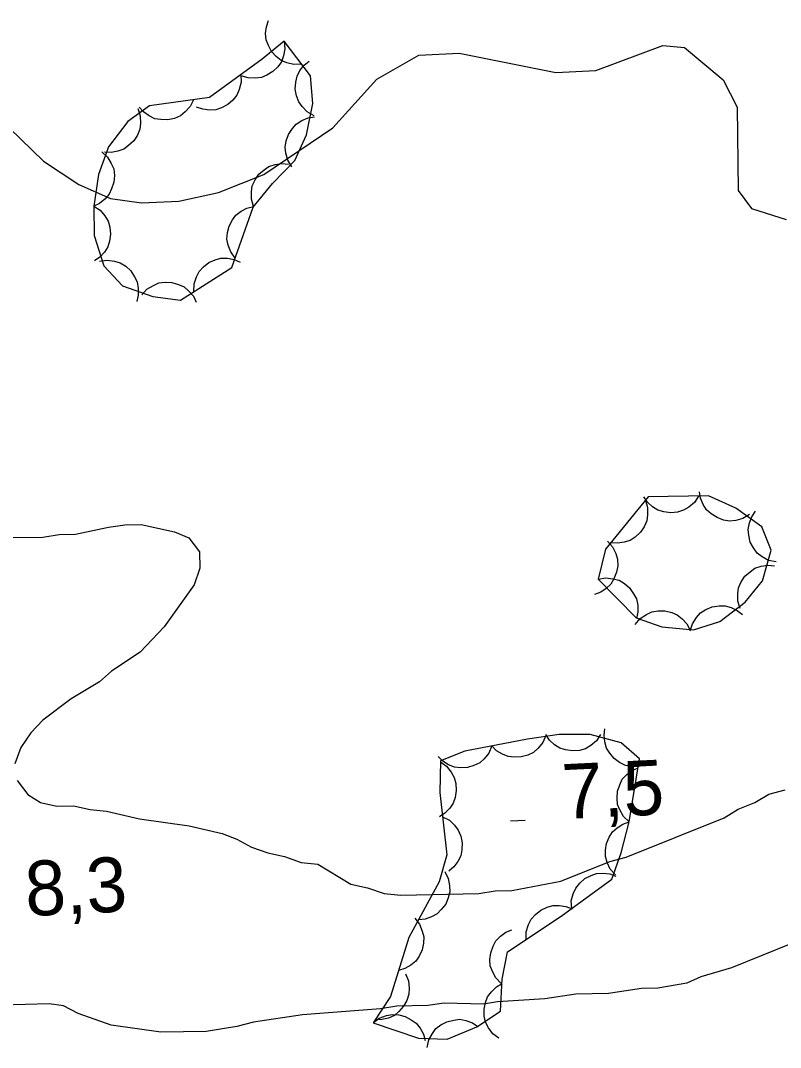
# Model space of a CAD drawing. Extents: x 336540 to 340074, y 5572036 to 5573747.
# Drawn here: x 337272.7 to 337314.2, y 5573184.3 to 5573240.5 of the extents above; entities that cross this region are included whole.
import ezdxf

# ---------------------------------------------------------------- set-up
doc = ezdxf.new("R2010")
doc.units = 0
for name, color, linetype in [('Niveau 2', 7, 'Continuous'), ('Niveau 3', 7, 'Continuous'), ('Niveau 44', 7, 'Continuous')]:
    doc.layers.add(name, color=color, linetype=linetype)

msp = doc.modelspace()

# ---------------------------------------------------------------- linework, layer by layer
at = {"layer": 'Niveau 2'}
for points in [[(337271.44, 5573235.16), (337273.94, 5573232.75), (337275.87, 5573231.49), (337277.59, 5573230.72), (337279.3, 5573230.47), (337281.33, 5573230.57), (337283.5, 5573231.04), (337285.99, 5573232.02), (337289.75, 5573234.58), (337292.16, 5573237.25), (337294.46, 5573238.56), (337296.66, 5573238.67), (337301.95, 5573237.6), (337304.14, 5573237.71), (337307.81, 5573239.08), (337309, 5573238.97), (337311.11, 5573237.2), (337311.87, 5573235.71), (337311.92, 5573231.15), (337312.66, 5573230.17), (337314.55, 5573229.57)], [(337272.2, 5573212.17), (337273.89, 5573212.2), (337274.79, 5573212.34), (337275.69, 5573212.36), (337277.48, 5573212.74), (337278.38, 5573212.87), (337279.28, 5573212.89), (337281.09, 5573212.48), (337281.88, 5573212.16), (337282.46, 5573211.39), (337282.48, 5573210.49), (337282.17, 5573209.58), (337280.53, 5573207.29), (337279.21, 5573205.91), (337277.66, 5573204.86), (337277, 5573204.28), (337275.44, 5573203.35), (337273.89, 5573202.18), (337273.23, 5573201.49), (337272.69, 5573200.69), (337272.37, 5573199.79)], [(337272.5, 5573198.89), (337273.08, 5573198.11), (337273.77, 5573197.68), (337274.67, 5573197.47), (337275.57, 5573197.49), (337276.48, 5573197.29), (337277.38, 5573197.2), (337279.19, 5573196.79), (337281.9, 5573196.4), (337283.71, 5573195.99), (337284.51, 5573195.67), (337285.3, 5573195.24), (337286.21, 5573194.92), (337287.12, 5573194.72), (337288.02, 5573194.4), (337288.93, 5573194.31), (337290.75, 5573193.22), (337291.66, 5573193.02), (337292.56, 5573192.7), (337293.47, 5573192.61), (337297.74, 5573192.71), (337298.64, 5573192.84), (337299.54, 5573192.86), (337302.23, 5573193.37), (337304.91, 5573194.45), (337305.8, 5573194.69), (337311.16, 5573196.84), (337311.93, 5573197.31), (337312.83, 5573197.67), (337313.6, 5573198.14), (337314.5, 5573198.38)], [(337314.8, 5573189.95), (337311.56, 5573188.63), (337309.89, 5573188.15), (337309.11, 5573187.79), (337307.54, 5573187.53), (337306.64, 5573187.51), (337304.84, 5573187.24), (337303.04, 5573187.2), (337301.36, 5573186.94), (337298.77, 5573186.77), (337297.99, 5573186.64), (337295.85, 5573186.7), (337294.95, 5573186.57), (337293.26, 5573186.53), (337292.37, 5573186.39), (337288.1, 5573186.07)], [(337288.1, 5573186.07), (337285.41, 5573185.67), (337284.51, 5573185.43), (337282.83, 5573185.16), (337280.35, 5573185.11), (337277.64, 5573185.5), (337275.83, 5573186.13), (337275.03, 5573186.56), (337274.24, 5573186.66), (337271.65, 5573186.6)]]:
    msp.add_lwpolyline(points, dxfattribs=at)
at = {"layer": 'Niveau 3'}
msp.add_line((337299.48, 5573196.67), (337300.28, 5573196.71), dxfattribs=at)
at = {"layer": 'Niveau 44'}
for points in [[(337288.05, 5573238.07), (337287.63, 5573238.05), (337287.24, 5573238.14), (337286.93, 5573238.26), (337286.65, 5573238.48), (337286.41, 5573238.75), (337286.23, 5573239.09), (337286.11, 5573239.39), (337286.08, 5573239.74), (337286.12, 5573240.11), (337286.23, 5573240.45)], [(337287.09, 5573239.33), (337285.89, 5573238.33), (337283.02, 5573236.24), (337279.73, 5573235.79), (337278.55, 5573234.93), (337277.49, 5573233.54), (337276.94, 5573232.03), (337276.68, 5573230.3), (337276.7, 5573228.69), (337277.24, 5573227.03), (337278.25, 5573225.93), (337279.91, 5573225.36), (337281.43, 5573225.16), (337284.24, 5573226.95), (337285.4, 5573230.25), (337286.45, 5573231.53), (337287.67, 5573232.79), (337288.31, 5573234.2), (337288.67, 5573235.91), (337288.54, 5573237.43), (337287.09, 5573239.33)], [(337287.09, 5573239.33), (337287.13, 5573238.91), (337287.05, 5573238.52), (337286.95, 5573238.2), (337286.74, 5573237.92), (337286.48, 5573237.66), (337286.15, 5573237.46), (337285.85, 5573237.33), (337285.5, 5573237.29), (337285.13, 5573237.31), (337284.79, 5573237.41)], [(337288.73, 5573235.24), (337288.36, 5573235.45), (337288.08, 5573235.74), (337287.89, 5573236.01), (337287.77, 5573236.34), (337287.7, 5573236.7), (337287.73, 5573237.08), (337287.8, 5573237.4), (337287.96, 5573237.71), (337288.19, 5573238), (337288.47, 5573238.23)], [(337284.73, 5573237.48), (337284.74, 5573237.07), (337284.64, 5573236.67), (337284.51, 5573236.37), (337284.29, 5573236.1), (337284.01, 5573235.85), (337283.67, 5573235.68), (337283.36, 5573235.57), (337283.01, 5573235.55), (337282.64, 5573235.6), (337282.3, 5573235.72)], [(337282.14, 5573236.12), (337281.96, 5573235.75), (337281.68, 5573235.45), (337281.42, 5573235.24), (337281.1, 5573235.1), (337280.74, 5573235.02), (337280.35, 5573235.04), (337280.03, 5573235.08), (337279.71, 5573235.23), (337279.41, 5573235.45), (337279.17, 5573235.71)], [(337279.09, 5573235.64), (337279.22, 5573235.24), (337279.24, 5573234.84), (337279.2, 5573234.51), (337279.07, 5573234.18), (337278.87, 5573233.87), (337278.59, 5573233.61), (337278.33, 5573233.41), (337278, 5573233.3), (337277.63, 5573233.23), (337277.27, 5573233.25)], [(337287.52, 5573232.45), (337287.3, 5573232.81), (337287.19, 5573233.2), (337287.15, 5573233.53), (337287.21, 5573233.87), (337287.34, 5573234.22), (337287.55, 5573234.54), (337287.76, 5573234.79), (337288.06, 5573234.98), (337288.4, 5573235.12), (337288.76, 5573235.18)], [(337277.13, 5573233.26), (337277.43, 5573232.98), (337277.64, 5573232.63), (337277.77, 5573232.33), (337277.81, 5573231.98), (337277.78, 5573231.61), (337277.66, 5573231.24), (337277.53, 5573230.95), (337277.29, 5573230.68), (337277, 5573230.45), (337276.68, 5573230.3)], [(337285.42, 5573230.28), (337285.3, 5573230.68), (337285.31, 5573231.08), (337285.35, 5573231.41), (337285.5, 5573231.73), (337285.71, 5573232.04), (337286, 5573232.29), (337286.26, 5573232.47), (337286.6, 5573232.58), (337286.97, 5573232.63), (337287.33, 5573232.6)], [(337276.68, 5573230.3), (337277.03, 5573230.07), (337277.29, 5573229.76), (337277.46, 5573229.48), (337277.56, 5573229.14), (337277.6, 5573228.77), (337277.54, 5573228.39), (337277.45, 5573228.08), (337277.26, 5573227.78), (337277.01, 5573227.5), (337276.72, 5573227.3)], [(337284.42, 5573227.45), (337284.17, 5573227.79), (337284.03, 5573228.17), (337283.96, 5573228.49), (337283.99, 5573228.85), (337284.08, 5573229.2), (337284.27, 5573229.54), (337284.46, 5573229.81), (337284.74, 5573230.02), (337285.06, 5573230.19), (337285.41, 5573230.28)], [(337277, 5573227.29), (337277.41, 5573227.35), (337277.82, 5573227.29), (337278.13, 5573227.2), (337278.43, 5573227.01), (337278.7, 5573226.76), (337278.91, 5573226.44), (337279.06, 5573226.15), (337279.11, 5573225.8), (337279.11, 5573225.43), (337279.03, 5573225.08)], [(337282.16, 5573225.62), (337282.17, 5573226.04), (337282.3, 5573226.43), (337282.45, 5573226.72), (337282.68, 5573226.98), (337282.98, 5573227.21), (337283.33, 5573227.36), (337283.64, 5573227.45), (337283.99, 5573227.45), (337284.36, 5573227.38), (337284.69, 5573227.24)], [(337279.31, 5573225.44), (337279.59, 5573225.75), (337279.94, 5573225.96), (337280.24, 5573226.1), (337280.59, 5573226.14), (337280.96, 5573226.13), (337281.32, 5573226.01), (337281.62, 5573225.88), (337281.89, 5573225.65), (337282.13, 5573225.37), (337282.29, 5573225.05)], [(337304.27, 5573209.89), (337306.34, 5573207.78), (337307.75, 5573207.28), (337309.49, 5573207.12), (337310.92, 5573207.57), (337312.31, 5573208.64), (337313.25, 5573209.81), (337313.74, 5573211.48), (337313.22, 5573212.75), (337311.8, 5573213.77), (337310.31, 5573214.45), (337307, 5573214.4), (337304.67, 5573211.53), (337304.27, 5573209.89)], [(337309.76, 5573214.44), (337309.53, 5573214.09), (337309.22, 5573213.83), (337308.94, 5573213.66), (337308.6, 5573213.56), (337308.24, 5573213.52), (337307.86, 5573213.58), (337307.54, 5573213.66), (337307.24, 5573213.85), (337306.97, 5573214.1), (337306.76, 5573214.4)], [(337312.54, 5573213.43), (337312.18, 5573213.21), (337311.79, 5573213.11), (337311.46, 5573213.07), (337311.12, 5573213.13), (337310.77, 5573213.26), (337310.45, 5573213.47), (337310.2, 5573213.68), (337310.01, 5573213.98), (337309.87, 5573214.32), (337309.81, 5573214.68)], [(337306.85, 5573214.22), (337306.97, 5573213.82), (337306.97, 5573213.41), (337306.93, 5573213.08), (337306.78, 5573212.76), (337306.58, 5573212.46), (337306.29, 5573212.2), (337306.02, 5573212.01), (337305.69, 5573211.91), (337305.32, 5573211.86), (337304.96, 5573211.89)], [(337314, 5573210.84), (337313.59, 5573210.92), (337313.24, 5573211.12), (337312.97, 5573211.31), (337312.76, 5573211.6), (337312.59, 5573211.92), (337312.51, 5573212.3), (337312.47, 5573212.62), (337312.54, 5573212.97), (337312.67, 5573213.31), (337312.87, 5573213.61)], [(337304.78, 5573211.98), (337305.06, 5573211.67), (337305.23, 5573211.3), (337305.33, 5573210.98), (337305.34, 5573210.63), (337305.28, 5573210.27), (337305.13, 5573209.92), (337304.97, 5573209.63), (337304.71, 5573209.39), (337304.41, 5573209.19), (337304.07, 5573209.06)], [(337312.03, 5573208.29), (337311.9, 5573208.69), (337311.9, 5573209.09), (337311.94, 5573209.42), (337312.09, 5573209.74), (337312.29, 5573210.05), (337312.58, 5573210.3), (337312.84, 5573210.49), (337313.18, 5573210.6), (337313.55, 5573210.66), (337313.91, 5573210.63)], [(337304.27, 5573209.89), (337304.68, 5573209.97), (337305.08, 5573209.92), (337305.41, 5573209.84), (337305.71, 5573209.66), (337305.99, 5573209.42), (337306.21, 5573209.1), (337306.36, 5573208.82), (337306.43, 5573208.47), (337306.44, 5573208.1), (337306.37, 5573207.75)], [(337309.3, 5573207.06), (337309.42, 5573207.46), (337309.64, 5573207.8), (337309.86, 5573208.05), (337310.16, 5573208.24), (337310.5, 5573208.38), (337310.88, 5573208.43), (337311.21, 5573208.44), (337311.54, 5573208.34), (337311.88, 5573208.18), (337312.16, 5573207.96)], [(337306.3, 5573207.41), (337306.57, 5573207.74), (337306.91, 5573207.96), (337307.2, 5573208.11), (337307.55, 5573208.17), (337307.92, 5573208.16), (337308.29, 5573208.07), (337308.59, 5573207.95), (337308.87, 5573207.73), (337309.12, 5573207.45), (337309.29, 5573207.14)], [(337306.89, 5573199.74), (337306.49, 5573199.64), (337306.08, 5573199.65), (337305.76, 5573199.71), (337305.44, 5573199.86), (337305.14, 5573200.08), (337304.9, 5573200.38), (337304.72, 5573200.65), (337304.63, 5573200.99), (337304.59, 5573201.36), (337304.63, 5573201.71)], [(337291.97, 5573185.63), (337294.45, 5573184.78), (337296.01, 5573184.73), (337297.63, 5573185.4), (337298.92, 5573186.27), (337299.02, 5573188.02), (337299.31, 5573189.51), (337302.24, 5573191.46), (337305.02, 5573193.49), (337305.52, 5573194.92), (337305.96, 5573196.62), (337306.53, 5573200.06), (337305.52, 5573200.94), (337303.84, 5573201.4), (337302.14, 5573201.39), (337300.41, 5573201.15), (337296.98, 5573200.48), (337295.64, 5573199.95), (337295.61, 5573198.22), (337296, 5573194.82), (337295.57, 5573193.34), (337293.91, 5573190.29), (337292.91, 5573187.06), (337291.97, 5573185.63)], [(337301.4, 5573201.34), (337301.24, 5573200.96), (337300.98, 5573200.65), (337300.73, 5573200.42), (337300.42, 5573200.27), (337300.06, 5573200.17), (337299.68, 5573200.16), (337299.35, 5573200.19), (337299.03, 5573200.32), (337298.71, 5573200.51), (337298.46, 5573200.77)], [(337304.4, 5573201.4), (337304.17, 5573201.06), (337303.86, 5573200.8), (337303.58, 5573200.62), (337303.24, 5573200.53), (337302.87, 5573200.5), (337302.49, 5573200.56), (337302.18, 5573200.65), (337301.88, 5573200.84), (337301.61, 5573201.09), (337301.4, 5573201.39)], [(337298.46, 5573200.77), (337298.29, 5573200.38), (337298.03, 5573200.07), (337297.79, 5573199.85), (337297.47, 5573199.7), (337297.12, 5573199.59), (337296.73, 5573199.58), (337296.41, 5573199.61), (337296.08, 5573199.74), (337295.77, 5573199.94), (337295.51, 5573200.19)], [(337295.64, 5573199.9), (337295.98, 5573199.66), (337296.23, 5573199.34), (337296.4, 5573199.05), (337296.48, 5573198.71), (337296.51, 5573198.34), (337296.44, 5573197.96), (337296.34, 5573197.65), (337296.15, 5573197.36), (337295.89, 5573197.09), (337295.59, 5573196.9)], [(337305.96, 5573196.62), (337305.66, 5573196.91), (337305.46, 5573197.27), (337305.33, 5573197.57), (337305.3, 5573197.92), (337305.33, 5573198.29), (337305.45, 5573198.65), (337305.59, 5573198.95), (337305.83, 5573199.21), (337306.12, 5573199.43), (337306.45, 5573199.58)], [(337295.76, 5573196.9), (337296.13, 5573196.71), (337296.42, 5573196.43), (337296.62, 5573196.17), (337296.75, 5573195.84), (337296.83, 5573195.48), (337296.81, 5573195.09), (337296.75, 5573194.77), (337296.6, 5573194.46), (337296.38, 5573194.16), (337296.1, 5573193.92)], [(337305.21, 5573193.72), (337304.93, 5573194.03), (337304.76, 5573194.4), (337304.67, 5573194.72), (337304.67, 5573195.07), (337304.73, 5573195.44), (337304.88, 5573195.79), (337305.05, 5573196.07), (337305.31, 5573196.3), (337305.62, 5573196.5), (337305.96, 5573196.62)], [(337295.88, 5573193.9), (337296.07, 5573193.53), (337296.14, 5573193.13), (337296.16, 5573192.8), (337296.07, 5573192.46), (337295.93, 5573192.12), (337295.69, 5573191.82), (337295.46, 5573191.59), (337295.15, 5573191.42), (337294.8, 5573191.3), (337294.44, 5573191.27)], [(337302.82, 5573191.88), (337302.8, 5573192.3), (337302.91, 5573192.69), (337303.04, 5573193), (337303.26, 5573193.27), (337303.54, 5573193.52), (337303.88, 5573193.69), (337304.18, 5573193.8), (337304.54, 5573193.82), (337304.9, 5573193.77), (337305.24, 5573193.65)], [(337300.34, 5573190.2), (337300.34, 5573190.61), (337300.46, 5573191), (337300.6, 5573191.3), (337300.84, 5573191.56), (337301.13, 5573191.79), (337301.48, 5573191.95), (337301.79, 5573192.05), (337302.14, 5573192.05), (337302.5, 5573191.99), (337302.84, 5573191.86)], [(337294.24, 5573191.35), (337294.5, 5573191.03), (337294.65, 5573190.65), (337294.73, 5573190.33), (337294.72, 5573189.98), (337294.64, 5573189.62), (337294.47, 5573189.27), (337294.29, 5573189), (337294.02, 5573188.78), (337293.7, 5573188.59), (337293.35, 5573188.49)], [(337298.97, 5573187.78), (337298.68, 5573188.08), (337298.49, 5573188.44), (337298.37, 5573188.74), (337298.35, 5573189.1), (337298.39, 5573189.46), (337298.52, 5573189.82), (337298.67, 5573190.11), (337298.92, 5573190.36), (337299.22, 5573190.58), (337299.55, 5573190.72)], [(337293.73, 5573188.31), (337293.89, 5573187.92), (337293.93, 5573187.52), (337293.92, 5573187.19), (337293.81, 5573186.85), (337293.63, 5573186.53), (337293.37, 5573186.25), (337293.13, 5573186.03), (337292.8, 5573185.89), (337292.44, 5573185.81), (337292.08, 5573185.8)], [(337298.83, 5573184.78), (337298.5, 5573185.03), (337298.27, 5573185.36), (337298.11, 5573185.66), (337298.04, 5573186), (337298.03, 5573186.37), (337298.11, 5573186.74), (337298.22, 5573187.05), (337298.43, 5573187.33), (337298.7, 5573187.59), (337299.01, 5573187.78)], [(337291.97, 5573185.63), (337292.3, 5573185.88), (337292.69, 5573186.02), (337293.01, 5573186.09), (337293.36, 5573186.07), (337293.72, 5573185.98), (337294.05, 5573185.8), (337294.32, 5573185.61), (337294.54, 5573185.33), (337294.71, 5573185), (337294.81, 5573184.66)], [(337294.92, 5573184.28), (337295, 5573184.69), (337295.2, 5573185.04), (337295.39, 5573185.31), (337295.67, 5573185.52), (337296, 5573185.69), (337296.37, 5573185.78), (337296.7, 5573185.82), (337297.04, 5573185.75), (337297.39, 5573185.62), (337297.69, 5573185.42)]]:
    msp.add_lwpolyline(points, dxfattribs=at)

# ---------------------------------------------------------------- texts
at = {"layer": 'Niveau 3'}
for s, p in [('7,5    ', (337302.36, 5573196.77)), ('8,3    ', (337272.99, 5573191.46))]:
    msp.add_text(s, height=3, rotation=2.7712, dxfattribs=at).set_placement(p)

doc.saveas('drawing.dxf')
